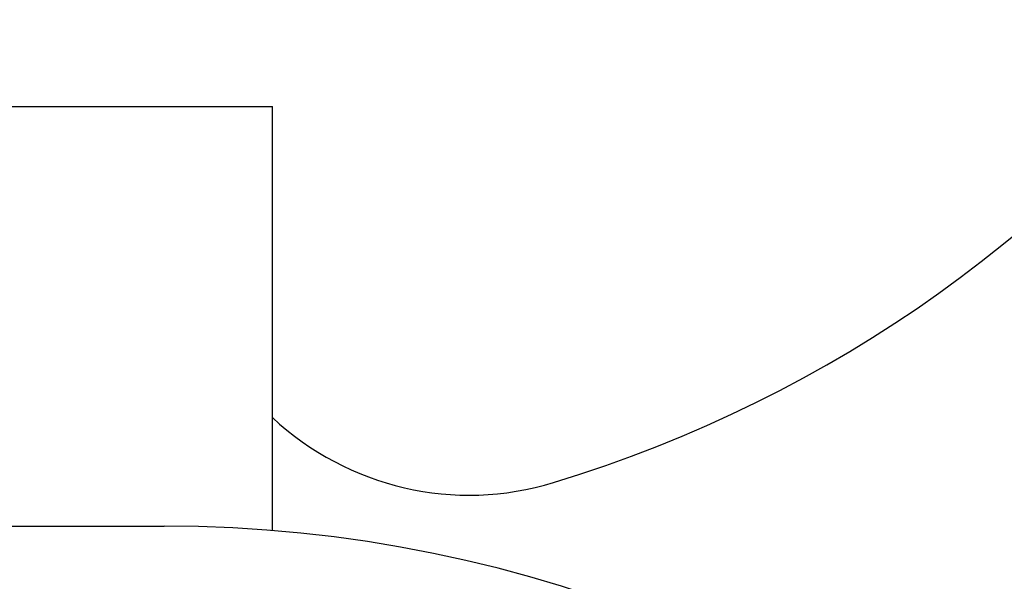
# Model space of a CAD drawing. Extents: x 1107 to 4046, y 937 to 3355.
# Tile 718 of 861: x 2271 to 2285, y 3204 to 3212. Entities that reach past the tile are written whole.
import ezdxf

# ---------------------------------------------------------------- set-up
doc = ezdxf.new("R2010")
doc.units = 0
doc.layers.add('KF_VIDA_L___C_BOTTOM', color=7, linetype='CONTINUOUS')

# ---------------------------------------------------------------- blocks, each defined once
blk = doc.blocks.new('KF_VIDA_L___C_BOTTOM')
at = {"layer": 'KF_VIDA_L___C_BOTTOM'}
for p, q in [((65, 335.8068), (88, 335.8068)), ((88, 329.9391), (88, 335.8068)), ((63, 330), (86.5, 330))]:
    blk.add_line(p, q, dxfattribs=at)
for centre, radius, start, end in [((86.5, 348.3), 18.5, 286.94851, 0), ((90.7269, 334.4298), 4, 227.02091, 286.94851), ((86.5, 311.5), 18.5, 0, 90)]:
    blk.add_arc(centre, radius, start, end, dxfattribs=at)

msp = doc.modelspace()

# ---------------------------------------------------------------- block references
at = {"layer": 'KF_VIDA_L___C_BOTTOM'}
msp.add_blockref('KF_VIDA_L___C_BOTTOM', (2186.979, 2875.018), dxfattribs=at)

doc.saveas('drawing.dxf')
